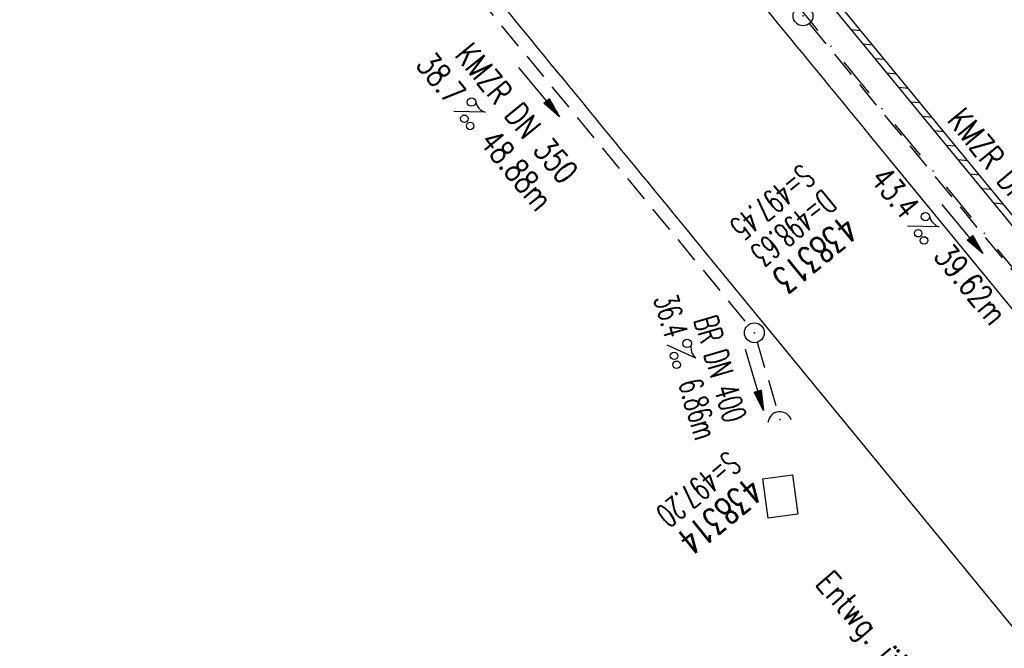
# Model space of a CAD drawing. Extents: x 459406 to 461721, y 413308 to 423218.
# Tile 271 of 276: x 459903 to 459978, y 422463 to 422511. Entities that reach past the tile are written whole.
import ezdxf
from ezdxf.enums import TextEntityAlignment as Align

# ---------------------------------------------------------------- set-up
doc = ezdxf.new("R2010")
doc.units = 0
doc.header["$LTSCALE"] = 2
doc.header["$MEASUREMENT"] = 0
for name, pattern in [('AUSGEZOGEN', [0]), ('GESTRICH-X2', [1.5, 1, -0.5]), ('STRICHPT-X3', [3, 1.5, -0.75, 0, -0.75])]:
    doc.linetypes.add(name, pattern=pattern)
doc.layers.get('0').update_dxf_attribs({"linetype": 'AUSGEZOGEN'})
for name, color, linetype in [('ACHSE', 1, 'STRICHPT-X3'), ('FBR', 8, 'CONTINUOUS'), ('KANAL', 7, 'GESTRICH-X2'), ('MAUER-ZAUN', 7, 'CONTINUOUS'), ('PFEIL', 7, 'CONTINUOUS'), ('RINNE', 200, 'CONTINUOUS'), ('SCHACHTNR', 6, 'CONTINUOUS'), ('SCHRIFT', 7, 'AUSGEZOGEN'), ('SCHSYMBOL', 7, 'AUSGEZOGEN'), ('TEXTO', 4, 'CONTINUOUS'), ('TEXTU', 4, 'CONTINUOUS')]:
    doc.layers.add(name, color=color, linetype=linetype)
doc.styles.add('ROMANS', font='romans.shx', dxfattribs={"width": 0.8})

# ---------------------------------------------------------------- blocks, each defined once
blk = doc.blocks.new('42')
at = {"color": 0}
blk.add_arc((-0.025, -0.311), 0.91, 12.5363, 167.4637, dxfattribs=at)
blk.add_point((0, 0), dxfattribs=at)
blk = doc.blocks.new('PROM')
blk.add_line((1.566, 1.817), (0.019, 0.015))
for centre, radius in [((0.317, 1.51), 0.317), ((0.943, 0.291), 0.283), ((1.645, 0.287), 0.283)]:
    blk.add_circle(centre, radius)
blk.add_arc((0.992, 2.682), 1.033, 239.14139, 303.35492)
blk = doc.blocks.new('PFEIL2')
at = {"color": 0}
for p, q in [((0.88, 0.002), (-2.401, -0.012)), ((0.881, -0.271), (0.879, 0.276)), ((0.879, 0.276), (2.429, 0.009)), ((0.911, 0.27), (0.879, 0.265)), ((0.965, 0.261), (0.879, 0.246)), ((1.019, 0.252), (0.879, 0.228)), ((1.073, 0.242), (0.879, 0.209)), ((1.127, 0.233), (0.879, 0.191)), ((1.181, 0.224), (0.879, 0.172)), ((1.235, 0.214), (0.879, 0.154)), ((1.289, 0.205), (0.879, 0.135)), ((1.343, 0.196), (0.879, 0.117)), ((1.397, 0.187), (0.879, 0.098)), ((1.451, 0.177), (0.879, 0.08)), ((1.505, 0.168), (0.879, 0.061)), ((1.559, 0.159), (0.88, 0.043)), ((1.613, 0.149), (0.88, 0.024)), ((1.668, 0.14), (0.88, 0.006)), ((1.722, 0.131), (0.88, -0.013)), ((1.776, 0.121), (0.88, -0.031)), ((1.83, 0.112), (0.88, -0.05)), ((1.884, 0.103), (0.88, -0.068)), ((1.938, 0.094), (0.88, -0.087)), ((1.992, 0.084), (0.88, -0.105)), ((2.046, 0.075), (0.88, -0.124)), ((2.1, 0.066), (0.88, -0.142)), ((2.154, 0.056), (0.88, -0.161)), ((2.208, 0.047), (0.88, -0.179)), ((2.262, 0.038), (0.881, -0.198)), ((2.316, 0.029), (0.881, -0.216)), ((2.37, 0.019), (0.881, -0.235)), ((2.424, 0.01), (0.881, -0.253)), ((2.429, 0.009), (0.881, -0.271))]:
    blk.add_line(p, q, dxfattribs=at)
blk = doc.blocks.new('GST')
at = {"color": 0}
blk.add_circle((0, 0), 0.75, dxfattribs=at)
blk.add_point((0, 0), dxfattribs=at)
blk = doc.blocks.new('10')
blk.add_blockref('GST', (0, 0))

msp = doc.modelspace()

# ---------------------------------------------------------------- linework, layer by layer
at = {"layer": 'ACHSE', "flags": 128}
msp.add_lwpolyline([(459426.662, 423071.803), (459434.696, 423063.959, 0.000009), (459443.64, 423055.227, -0.000014), (459452.584, 423046.495), (459470.472, 423029.03), (459488.36, 423011.565, 0.000028), (459497.304, 423002.833, -0.000019), (459506.249, 422994.101, -0.00001), (459515.193, 422985.368, 0.00001), (459524.137, 422976.636, 0.000005), (459533.081, 422967.904, -0.000014), (459542.025, 422959.172), (459559.913, 422941.707), (459577.801, 422924.242, 0.000014), (459586.745, 422915.51, -0.000007), (459595.689, 422906.778, -0.000007), (459604.633, 422898.046, 0.000014), (459613.577, 422889.313), (459631.466, 422871.848), (459649.354, 422854.384), (459667.242, 422836.919), (459685.13, 422819.454, 0.000014), (459694.074, 422810.722, -0.000007), (459703.018, 422801.99), (459720.906, 422784.525, 0.000016), (459724.892, 422780.634, -0.000005), (459728.877, 422776.743, -0.000854), (459731.569, 422774.105, -0.000319), (459738.762, 422767.026, -0.002071), (459745.754, 422760.078, -0.001348), (459756.422, 422749.331, -0.001735), (459764.656, 422740.934, -0.001541), (459773.862, 422731.42, -0.001535), (459782.493, 422722.391, -0.001533), (459791.081, 422713.295, -0.001538), (459799.62, 422704.14, -0.001542), (459808.076, 422694.96, -0.001544), (459816.476, 422685.728, -0.001539), (459824.843, 422676.417, -0.001534), (459833.152, 422667.055, -0.001539), (459841.381, 422657.669, -0.001538), (459850.202, 422647.481, -0.001798), (459857.687, 422638.719, -0.001274), (459867.543, 422627.036, -0.002004), (459873.759, 422619.57, -0.000175), (459878.95, 422613.279, -0.000644), (459880.358, 422611.567, -0.000005), (459884.996, 422605.912, 0.000011), (459889.634, 422600.258), (459905.489, 422580.929, -0.000007), (459913.416, 422571.264, 0.000013), (459921.344, 422561.599), (459937.199, 422542.27), (459953.054, 422522.941, -0.000013), (459960.981, 422513.276, 0.000013), (459968.909, 422503.611), (459984.764, 422484.282), (460000.619, 422464.953), (460016.474, 422445.624, -0.000013), (460024.401, 422435.959, 0.000013), (460032.329, 422426.294), (460048.184, 422406.965), (460064.039, 422387.636), (460079.894, 422368.307, -0.000013), (460087.822, 422358.642, 0.000013), (460095.749, 422348.977), (460111.604, 422329.648), (460127.459, 422310.319, -0.000007), (460128.884, 422308.581, -0.000001), (460143.314, 422290.989, -0.000002), (460151.241, 422281.324, 0.000015), (460159.168, 422271.66), (460175.023, 422252.331), (460190.878, 422233.002, -0.000013), (460198.805, 422223.337, 0.000013), (460206.733, 422213.672), (460222.588, 422194.343), (460238.443, 422175.014), (460254.298, 422155.685, -0.000013), (460262.225, 422146.02, 0.000006), (460270.153, 422136.355, 0.000006), (460286.008, 422117.026, -0.000004), (460301.863, 422097.697, -0.000002), (460317.718, 422078.367, 0.000003), (460333.573, 422059.038, 0.000003), (460349.428, 422039.709, -0.000003), (460365.283, 422020.38, -0.000003), (460381.138, 422001.051, 0.000002), (460396.993, 421981.721, 0.000004), (460412.848, 421962.392, -0.000004), (460428.703, 421943.063, -0.00001), (460444.557, 421923.733, 0.000007), (460460.412, 421904.404, 0.000007), (460476.267, 421885.075, -0.000009), (460492.122, 421865.746, -0.000004), (460500.05, 421856.081, 0.000013), (460507.977, 421846.416), (460523.832, 421827.087), (460539.687, 421807.758, -0.000013), (460547.615, 421798.093, 0.000013), (460555.542, 421788.428), (460571.397, 421769.099), (460587.252, 421749.77, -0.000006), (460593.285, 421742.414, -0.000005), (460600.584, 421733.516, -0.000221), (460600.794, 421733.26, -0.00002), (460603.104, 421730.438, -0.001396), (460609.311, 421722.812, -0.000905), (460618.831, 421711.005, -0.001598), (460625.682, 421702.421, -0.001252), (460634.363, 421691.415, -0.001248), (460642.05, 421681.569, -0.001247), (460649.698, 421671.671, -0.001249), (460657.298, 421661.734, -0.001252), (460664.835, 421651.775, -0.001254), (460672.327, 421641.773, -0.001254), (460679.772, 421631.728, -0.001248), (460687.162, 421621.653, -0.001247), (460694.508, 421611.532, -0.001248), (460701.802, 421601.377, -0.001248), (460709.041, 421591.191, -0.001255), (460716.232, 421580.966, -0.001255), (460723.37, 421570.705, -0.001253), (460730.46, 421560.405, -0.001254), (460737.493, 421550.076, -0.001245), (460744.465, 421539.726, -0.001241), (460751.409, 421529.307, -0.001249), (460758.312, 421518.837, -0.001258), (460765.117, 421508.401, -0.001258), (460771.865, 421497.938, -0.001248), (460778.614, 421487.358, -0.001243), (460785.302, 421476.758, -0.00125), (460791.901, 421466.181, -0.001256), (460798.46, 421455.551, -0.001254), (460804.975, 421444.872, -0.00125), (460811.434, 421434.165, -0.001251), (460817.835, 421423.433, -0.001246), (460824.181, 421412.672, -0.001245), (460830.48, 421401.867, -0.001251), (460836.726, 421391.029, -0.001252), (460842.909, 421380.176, -0.001256), (460849.043, 421369.282, -0.001256), (460855.12, 421358.361, -0.001246), (460861.131, 421347.43, -0.001241), (460867.112, 421336.425, -0.001247), (460873.04, 421325.386, -0.001253), (460878.885, 421314.371, -0.001261), (460884.678, 421303.319, -0.001257), (460890.436, 421292.199, -0.001248), (460896.133, 421281.059, -0.00125), (460901.764, 421269.913, -0.001246), (460907.347, 421258.723, -0.001246), (460912.869, 421247.515, -0.001249), (460918.335, 421236.28, -0.001248), (460923.75, 421225.007, -0.001253), (460929.103, 421213.719, -0.001251), (460934.405, 421202.392, -0.001254), (460939.649, 421191.042, -0.001255), (460944.833, 421179.671, -0.001251), (460949.963, 421168.267, -0.001252), (460955.033, 421156.846, -0.001247), (460960.047, 421145.395, -0.001247), (460965.004, 421133.921, -0.001248), (460969.9, 421122.429, -0.001246), (460974.746, 421110.897, -0.001255), (460979.54, 421099.326, -0.00126), (460984.257, 421087.777, -0.001252), (460988.908, 421076.225, -0.001243), (460993.535, 421064.563, -0.001243), (460998.107, 421052.872, -0.001254), (461002.582, 421041.257, -0.001259), (461007.005, 421029.604, -0.001252), (461011.394, 421017.862, -0.001245), (461015.72, 421006.112, -0.001249), (461019.972, 420994.38, -0.00125), (461024.171, 420982.613, -0.001249), (461028.315, 420970.813, -0.00125), (461032.394, 420959.009, -0.001248), (461036.422, 420947.164, -0.001254), (461040.394, 420935.287, -0.001259), (461044.292, 420923.435, -0.001252), (461048.126, 420911.576, -0.001245), (461051.923, 420899.629, -0.001244), (461055.662, 420887.657, -0.001252), (461059.317, 420875.747, -0.001256), (461062.914, 420863.813, -0.001249), (461066.471, 420851.792, -0.001248), (461069.966, 420839.762, -0.001254), (461073.385, 420827.768, -0.001253), (461076.746, 420815.75, -0.001249), (461080.058, 420803.675, -0.001247), (461083.311, 420791.579, -0.001252), (461086.49, 420779.517, -0.001251), (461089.608, 420767.44, -0.001245), (461092.68, 420755.295, -0.001248), (461095.688, 420743.146, -0.001251), (461098.628, 420731.013, -0.001257), (461101.691, 420718.09, -0.001425), (461104.332, 420706.673, -0.001081), (461107.664, 420691.933, -0.001652), (461109.792, 420682.276, -0.000251), (461111.911, 420672.484, -0.000696), (461112.668, 420668.95, -0.000002), (461114.482, 420660.43, -0.000008), (461115.035, 420657.832), (461120.24, 420633.38), (461125.445, 420608.928), (461130.65, 420584.476), (461135.855, 420560.024, -0.000004), (461138.458, 420547.797, 0.000004), (461141.06, 420535.571), (461146.265, 420511.119), (461151.47, 420486.667), (461161.88, 420437.763)], format="xyb", dxfattribs=at)
at = {"layer": 'FBR', "flags": 128}
for points in [[(460260.679, 422144.752, 0.000006), (460268.607, 422135.087, 0.000006), (460284.462, 422115.758, -0.000004), (460300.317, 422096.429, -0.000002), (460316.172, 422077.099, 0.000003), (460332.027, 422057.77, 0.000003), (460347.882, 422038.441, -0.000003), (460363.737, 422019.112, -0.000003), (460379.592, 421999.782, 0.000002), (460395.447, 421980.453, 0.000004), (460411.302, 421961.124, -0.000004), (460427.157, 421941.795, -0.000003)], [(460156.651, 422301.929, -0.000002), (460164.578, 422292.264, 0.000015)], [(460141.768, 422289.721, -0.000002), (460149.695, 422280.056, 0.000015)], [(459893.695, 422622.507, -0.000005), (459898.333, 422616.852, 0.000011), (459902.971, 422611.198), (459918.826, 422591.869, -0.000007), (459926.754, 422582.204, 0.000013), (459934.681, 422572.539), (459950.536, 422553.21), (459966.391, 422533.881, -0.000013), (459974.319, 422524.215, 0.000013), (459982.246, 422514.551), (459998.101, 422495.222), (460013.956, 422475.893), (460029.811, 422456.564, -0.000013), (460037.739, 422446.898, 0.000013), (460045.666, 422437.234)], [(459878.812, 422610.299, -0.000005), (459883.45, 422604.644, 0.000011), (459888.088, 422598.99), (459903.943, 422579.661, -0.000007), (459911.87, 422569.996, 0.000013), (459919.798, 422560.331), (459935.653, 422541.002), (459951.508, 422521.673, -0.000013), (459959.435, 422512.008, 0.000013), (459967.363, 422502.343), (459983.218, 422483.014), (459999.073, 422463.685), (460014.928, 422444.356, -0.000013), (460022.855, 422434.691, 0.000013), (460030.783, 422425.026)]]:
    msp.add_lwpolyline(points, format="xyb", dxfattribs=at)
at = {"layer": 'FBR'}
for points in [[(460129.977, 422280.049, -0.000002), (460137.904, 422270.385, 0.000015)], [(459867.021, 422600.627, -0.000005), (459871.659, 422594.973, 0.000011), (459876.297, 422589.318)], [(459892.152, 422569.989, -0.000007), (459900.079, 422560.324, 0.000013), (459908.007, 422550.659), (459923.862, 422531.33), (459939.717, 422512.001, -0.000013), (459947.644, 422502.337, 0.000013), (459955.572, 422492.671), (459971.427, 422473.342), (459987.282, 422454.013)], [(460003.137, 422434.684, -0.000013), (460011.064, 422425.02, 0.000013), (460018.992, 422415.354)]]:
    msp.add_lwpolyline(points, format="xyb", dxfattribs=at)
at = {"layer": 'KANAL'}
for p, q in [((459928.094, 422524.469), (459958.219, 422487.906)), ((459962.844, 422510.75), (459987.063, 422481.281)), ((459958.906, 422486.594), (459960.406, 422481.469))]:
    msp.add_line(p, q, dxfattribs=at)
at = {"layer": 'MAUER-ZAUN'}
msp.add_lwpolyline([(459961.584, 422476.562), (459961.987, 422473.565), (459959.729, 422473.261), (459959.326, 422476.258)], close=True, dxfattribs=at)
at = {"layer": 'RINNE'}
for p, q in [((459966.041, 422510.292), (459966.745, 422510.222)), ((459966.939, 422509.197), (459967.643, 422509.128)), ((459967.837, 422508.103), (459968.541, 422508.033)), ((459968.735, 422507.009), (459969.439, 422506.939)), ((459969.633, 422505.915), (459970.337, 422505.845)), ((459970.531, 422504.821), (459971.236, 422504.751)), ((459971.429, 422503.727), (459972.134, 422503.657)), ((459972.328, 422502.633), (459973.032, 422502.563)), ((459973.226, 422501.539), (459973.93, 422501.469)), ((459974.124, 422500.445), (459974.828, 422500.375)), ((459975.022, 422499.351), (459975.726, 422499.281)), ((459975.92, 422498.257), (459976.624, 422498.187)), ((459976.818, 422497.163), (459977.523, 422497.093))]:
    msp.add_line(p, q, dxfattribs=at)
at = {"layer": 'RINNE', "flags": 128}
for points in [[(460344.717, 422048.565), (460332.938, 422062.978), (460307.728, 422093.688), (460283.692, 422122.99), (460270.428, 422139.155), (460256.926, 422155.624), (460244.713, 422170.508), (460231.454, 422186.692), (460231.255, 422186.924), (460230.391, 422187.209), (460204.723, 422218.526), (460180.618, 422247.88), (460172.873, 422257.324), (460172.774, 422258.21), (460154.624, 422280.355), (460129.402, 422311.093), (460104.301, 422341.692), (460078.465, 422373.208), (460053.58, 422403.568), (460028.193, 422434.508), (460002.427, 422465.945), (459988.521, 422482.907), (459964.079, 422512.681), (459943.393, 422537.927)], [(459988.431, 422483.805), (459964.942, 422512.417)]]:
    msp.add_lwpolyline(points, dxfattribs=at)

# ---------------------------------------------------------------- block references
at = {"layer": 'PFEIL'}
for p, rotation in [((459942.387, 422505.552), 309.4529), ((459974.453, 422495.185), 309.4084), ((459958.693, 422483.744), 286.3207)]:
    msp.add_blockref('PFEIL2', p, dxfattribs=dict(at, rotation=rotation))
at = {"layer": 'SCHSYMBOL'}
for name, p, rotation in [('GST', (459962.376, 422511.315), 129.2999999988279), ('10', (459958.689, 422487.316), 309.3605), ('42', (459960.616, 422480.735), 6.268231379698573)]:
    msp.add_blockref(name, p, dxfattribs=dict(at, rotation=rotation))
at = {"layer": 'TEXTU'}
for p, rotation in [((459935.9, 422504.072), 309.4529), ((459970.276, 422495.4), 309.4084), ((459952.064, 422486.392), 286.3207)]:
    msp.add_blockref('PROM', p, dxfattribs=dict(at, rotation=rotation))

# ---------------------------------------------------------------- texts
at = {"layer": 'SCHACHTNR', "style": 'ROMANS'}
for s, height, width, p in [('S=497.45', 1.8, 0.6, (459962.287, 422500.183)), ('D=498.63', 1.8, 0.6, (459963.881, 422498.245)), ('438313', 2, 0.7, (459965.474, 422496.308)), ('S=497.20', 1.8, 0.6, (459956.688, 422478.438)), ('438314', 2, 0.7, (459958.281, 422476.5))]:
    msp.add_text(s, height=height, rotation=219.3605, dxfattribs=dict(at, width=width)).set_placement(p)
at = {"layer": 'SCHRIFT', "style": 'ROMANS', "width": 0.8}
msp.add_text('Entwg. über Graben in 304RRB01', height=1.8, rotation=310.66846, dxfattribs=at).set_placement((459963.229, 422468.292))
at = {"layer": 'TEXTO', "style": 'ROMANS'}
for s, rotation, width, p in [('KMZR DN 350', 309.4529, 0.75, (459939.993, 422503.386)), ('KMZR DN 250', 309.4084, 0.75, (459977.267, 422498.458)), ('BR DN 400', 286.3207, 0.6, (459955.251, 422484.336))]:
    msp.add_text(s, height=1.8, rotation=rotation, dxfattribs=dict(at, width=width)).set_placement(p, align=Align.CENTER)
at = {"layer": 'TEXTU', "style": 'ROMANS'}
for s, rotation, width, p in [('38.7', 309.4529, 0.75, (459932.981, 422507.59)), ('48.88m', 309.4529, 0.75, (459937.793, 422501.746)), ('43.4', 309.4084, 0.75, (459967.375, 422498.938)), ('39.62m', 309.4084, 0.75, (459972.188, 422493.094)), ('36.4', 286.3207, 0.6, (459951.047, 422489.904)), ('6.86m', 286.3207, 0.6, (459952.922, 422483.497))]:
    msp.add_text(s, height=1.8, rotation=rotation, dxfattribs=dict(at, width=width)).set_placement(p)

doc.saveas('drawing.dxf')
